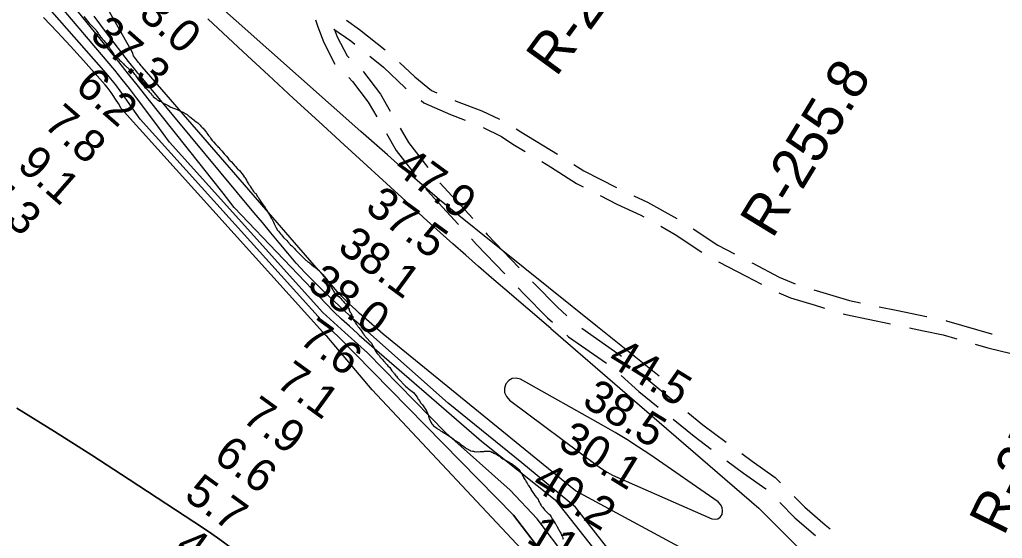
# Model space of a CAD drawing. Extents: x 3263578 to 3301413, y 764927 to 798602.
# Drawn here: x 3282386 to 3284415, y 788240 to 789311 of the extents above; entities that cross this region are included whole.
import ezdxf

# ---------------------------------------------------------------- set-up
doc = ezdxf.new("R2010")
doc.units = 0
for name, color, linetype in [('V-RIVR-RANG', 7, 'Continuous'), ('V-RIVR-RANG-IDEN', 7, 'Continuous'), ('V-ROAD-CNTR', 7, 'Continuous'), ('V-SITE-VEGE', 7, 'Continuous'), ('V-TOPO-DPTH', 7, 'Continuous'), ('V-TOPO-MAJR', 7, 'Continuous'), ('V-TOPO-MINR', 7, 'Continuous'), ('V-TOPO-WATR', 7, 'Continuous')]:
    doc.layers.add(name, color=color, linetype=linetype)

msp = doc.modelspace()

# ---------------------------------------------------------------- linework, layer by layer
at = {"layer": 'V-ROAD-CNTR'}
for points in [[(3282996.7, 789311), (3283001.7, 789296.4), (3283014.4, 789263.9), (3283037.1, 789219.7)], [(3283061.2, 789310.3), (3283088.1, 789291.3), (3283140.5, 789249.4)], [(3283034.9, 789292), (3283070.1, 789267.3), (3283078, 789261)], [(3283035.4, 789292.5), (3283041.8, 789276.2), (3283062, 789236.9), (3283066.5, 789232.5)], [(3283109.3, 789236), (3283137.4, 789213.5), (3283181.9, 789170.9), (3283183.8, 789169.4)], [(3283170.6, 789223.2), (3283201.7, 789193.5), (3283236.6, 789165.4), (3283247.7, 789160.4)], [(3283095.2, 789204.7), (3283096.1, 789203.9), (3283130.9, 789157.4), (3283151.3, 789122.2)], [(3283065.5, 789191.7), (3283073.5, 789184), (3283105.8, 789140.8), (3283123.4, 789110.6)], [(3283214.9, 789144.3), (3283220.8, 789139.5), (3283275.8, 789115.2), (3283306, 789103.9)], [(3283284.3, 789144.3), (3283287.2, 789143), (3283340, 789123.2), (3283376.5, 789105.8)], [(3283171.4, 789087.6), (3283188.7, 789057.9), (3283228.9, 789006)], [(3283342.9, 789088.5), (3283381, 789070.3), (3283404.5, 789054.4), (3283429.6, 789039.2)], [(3283411.2, 789086.1), (3283420.7, 789079.6), (3283496.4, 789033.8)], [(3283143.5, 789076), (3283163.7, 789041.2), (3283200.3, 788993.9)], [(3283463.8, 789018.4), (3283482.3, 789007.2), (3283535.9, 788973.1), (3283549.1, 788966.3)], [(3283530.1, 789012.3), (3283550.8, 788999.1), (3283618, 788964.7)], [(3283224.7, 788962.3), (3283227.6, 788958.5), (3283291.6, 788889.4), (3283292.3, 788888.6)], [(3283253.6, 788974.6), (3283313.7, 788909.6), (3283321.4, 788901.1)], [(3283584.7, 788948), (3283618.9, 788930.5), (3283668.6, 788907.7), (3283674.6, 788904.4)], [(3283654, 788947.4), (3283682.3, 788934.5), (3283742.4, 788900.7)], [(3283709.5, 788884.8), (3283739.4, 788867.9), (3283794, 788831.5)], [(3283776.2, 788879.4), (3283827.1, 788845.5), (3283861.7, 788827.8)], [(3283319.1, 788858.9), (3283329.5, 788847.4), (3283387.8, 788786.3)], [(3283348.2, 788871.4), (3283351.5, 788867.8), (3283417.2, 788799)], [(3283828.4, 788811.1), (3283885.9, 788781.6), (3283917.2, 788765.2)], [(3283897.2, 788809.5), (3283899.8, 788808.2), (3283953.6, 788779.9), (3283987, 788765.6)], [(3283415.4, 788757.3), (3283426.8, 788745.4), (3283475.6, 788695.7), (3283486, 788686.4)], [(3283444.8, 788770), (3283448.4, 788766.3), (3283496.3, 788717.4), (3283516, 788699.9)], [(3284025.2, 788753.8), (3284036.9, 788750.2), (3284099.2, 788731.6), (3284121.5, 788726.9)], [(3283953, 788747.5), (3283977.5, 788737), (3284028.2, 788721.5), (3284047.7, 788715.7)], [(3284160.6, 788718.6), (3284195.6, 788711.3), (3284257.9, 788698.4), (3284258.5, 788698.2)], [(3284086, 788704.2), (3284091.8, 788702.5), (3284183.7, 788683.1)], [(3283546.5, 788674.1), (3283625.6, 788618.7), (3283628.2, 788616.4)], [(3284222.9, 788675), (3284251.8, 788669), (3284292.2, 788660.6), (3284320.3, 788652.5)], [(3284297.7, 788690.1), (3284299.4, 788689.8), (3284392.1, 788662.9), (3284393.8, 788662.5)], [(3283515.8, 788659.8), (3283519.4, 788656.5), (3283597.3, 788601.9)], [(3284358.7, 788641.4), (3284384.3, 788634), (3284455.5, 788616.5)], [(3283658, 788589.8), (3283684, 788566.6), (3283734.5, 788525.4)], [(3283628, 788576.4), (3283664.6, 788543.7), (3283704.1, 788511.5)], [(3283765.5, 788500.1), (3283796.6, 788474.7), (3283844.6, 788439)], [(3283735.1, 788486.2), (3283778.2, 788451.1), (3283813.8, 788424.6)], [(3283876.7, 788415.2), (3283898, 788399.4), (3283945.8, 788365.8), (3283956.5, 788355.2)], [(3283845.9, 788400.7), (3283880.4, 788375), (3283926.5, 788342.6), (3283927, 788342.2)], [(3283984.9, 788327), (3284006.9, 788304.8), (3284048.7, 788268.4), (3284059, 788259.9)], [(3283955.4, 788314.1), (3283986.3, 788282.9), (3284028.6, 788246.1)]]:
    msp.add_lwpolyline(points, dxfattribs=at)
at = {"layer": 'V-SITE-VEGE'}
for points in [[(3282519.1, 789317.6), (3282524.5, 789311.2), (3282526.7, 789308.3), (3282530.1, 789304.2), (3282536.4, 789297.7), (3282537.4, 789296.4), (3282544, 789289.7), (3282545.3, 789287.8), (3282548.7, 789283.3), (3282550, 789280.7), (3282553.5, 789276.2), (3282555.7, 789273.7), (3282556.9, 789271.7), (3282561, 789267.6), (3282562.3, 789265.6), (3282563.5, 789264.3), (3282565.4, 789261.5), (3282566.4, 789259.5), (3282568.9, 789257), (3282570.1, 789256), (3282570.5, 789255), (3282571.1, 789253.8), (3282572.3, 789252.2), (3282573.3, 789250.2), (3282574.5, 789248.3), (3282575.5, 789247.4), (3282577.1, 789245.1), (3282578.9, 789242.9), (3282580.8, 789240.3), (3282581.5, 789239), (3282584.3, 789236.8), (3282585.6, 789235.2), (3282587.5, 789233.2), (3282589.7, 789231.3), (3282591.2, 789229.7), (3282593.5, 789227.1), (3282595, 789225.5), (3282596.6, 789224.2), (3282600.7, 789220), (3282602, 789218.4), (3282602.9, 789217.8), (3282607.3, 789213.3), (3282608.9, 789212.6), (3282612.4, 789209.4), (3282614.3, 789207.8), (3282618.4, 789204.6), (3282620.6, 789202.3), (3282622.8, 789199.4), (3282624.7, 789197.8), (3282627.5, 789193.4), (3282629.1, 789191.4), (3282631.6, 789187.3), (3282635.1, 789183.1), (3282637.3, 789180.8), (3282638.6, 789178.9), (3282642, 789175.1), (3282644.9, 789171.5), (3282646.8, 789169.9), (3282649.3, 789167), (3282650.9, 789165.7), (3282652.1, 789164.5), (3282653.7, 789162.5), (3282654.6, 789161.6), (3282655.9, 789160.6), (3282656.9, 789159.3)], [(3282656.9, 789159.3), (3282658.7, 789157.1), (3282660.3, 789155.5), (3282662.2, 789152.9), (3282666.3, 789149.3), (3282667.6, 789148.7), (3282670.4, 789145.8), (3282672, 789144.8), (3282675.2, 789143.2), (3282679, 789142.2), (3282680.6, 789141.3), (3282681.5, 789140.3), (3282685.3, 789137.7), (3282686.3, 789137.4), (3282687.2, 789136.7), (3282692.9, 789133.8), (3282698.6, 789130.6), (3282704, 789128.3), (3282707.8, 789127.3), (3282711.3, 789125.7), (3282717, 789123.4), (3282724.6, 789119.5), (3282729.1, 789116.9), (3282730.7, 789116.3), (3282732.3, 789115.3), (3282734.5, 789113.7), (3282736.4, 789111.7), (3282737.9, 789110.8), (3282739.5, 789109.5), (3282741.4, 789108.2), (3282743.3, 789106.3), (3282746.5, 789104), (3282748.7, 789102.1), (3282751.9, 789099.8), (3282753.8, 789098.2), (3282756.6, 789095.3), (3282758.8, 789093.4), (3282760.4, 789091.5), (3282763.2, 789088.9), (3282764.8, 789087.6), (3282766.4, 789085.3), (3282768, 789084.1), (3282769.2, 789081.5), (3282770.2, 789080.9), (3282771.7, 789078.6), (3282773, 789077), (3282774.6, 789074.1), (3282776.1, 789072.5), (3282778.7, 789069.3), (3282780.5, 789066.4), (3282784, 789061.9), (3282786.5, 789059.4), (3282791.3, 789053.9), (3282795, 789050), (3282796.3, 789048.4), (3282797.6, 789047.2), (3282799.8, 789044.6), (3282801.3, 789042.3), (3282804.2, 789039.8), (3282805.8, 789037.5), (3282808.3, 789034.6), (3282810.2, 789032.7), (3282812.4, 789030.1), (3282813, 789029.2), (3282815.8, 789026.3), (3282818.4, 789022.7), (3282819.9, 789021.5), (3282821.2, 789019.9), (3282823.1, 789018.2), (3282827.5, 789012.8), (3282830, 789009.9), (3282831.6, 789008.3), (3282835.4, 789003.8), (3282836.7, 789002.8), (3282839.8, 788999.6), (3282847.7, 788990.3), (3282849.9, 788986.8), (3282851.5, 788985.2), (3282853.3, 788982), (3282854.3, 788980), (3282856.2, 788976.8), (3282859, 788972.4), (3282859.6, 788971.1), (3282860.2, 788970.1), (3282861.8, 788968.2), (3282862.7, 788966), (3282864.9, 788962.4), (3282866.8, 788960.2), (3282867.5, 788958.6), (3282869, 788956.3), (3282870.3, 788955.4), (3282871.2, 788953.8), (3282873.5, 788952.2), (3282877.5, 788946.1), (3282879.1, 788944.1), (3282881, 788940.6), (3282884.8, 788934.5), (3282887, 788931.6), (3282888.5, 788929.4), (3282889.8, 788928.1), (3282891.7, 788925.9)], [(3282891.7, 788925.9), (3282892.6, 788923.9), (3282895.4, 788919.1), (3282903.3, 788906.6), (3282905.8, 788901.5), (3282907, 788899.9), (3282908, 788897.4), (3282910.2, 788893.2), (3282911.7, 788889.7), (3282916.1, 788881.4), (3282918.6, 788876.9), (3282920.8, 788874.6), (3282924.6, 788869.2), (3282926.8, 788866.9), (3282931.2, 788861.5), (3282937.5, 788855), (3282939.7, 788852.5), (3282945.4, 788846.7), (3282948.3, 788844.1), (3282953.3, 788839), (3282954.6, 788838), (3282955.8, 788836.4), (3282958, 788834.1), (3282962.5, 788829.3), (3282965.6, 788826.1), (3282968.8, 788823.2), (3282973.5, 788818.4), (3282975.1, 788817.1), (3282977, 788814.9), (3282978.6, 788813.9), (3282981.1, 788811.6), (3282982, 788810.7), (3282983, 788810.3), (3282984.3, 788809.4), (3282985.2, 788808.4), (3282988.1, 788806.5), (3282989, 788805.5), (3282994.4, 788801), (3282996.9, 788799.4), (3283000.4, 788796.5), (3283004.5, 788793.3), (3283005.4, 788791.7), (3283008, 788789.4), (3283009.9, 788787.2), (3283012.7, 788784.6), (3283014.3, 788782.3), (3283015.5, 788781), (3283017.4, 788778.5), (3283019, 788776.9), (3283020.9, 788774), (3283022.1, 788772.4), (3283023.4, 788770.5), (3283026.8, 788764.1), (3283028.1, 788760.9), (3283030, 788758.3), (3283030.9, 788756.1), (3283032.5, 788753.8), (3283034, 788750.6), (3283035.3, 788748.4), (3283036.2, 788747.4), (3283038.1, 788745.2), (3283039.4, 788743.9), (3283042.9, 788741), (3283043.8, 788740), (3283045.7, 788739.4), (3283047, 788737.7), (3283049.2, 788735.5), (3283051.4, 788732.9), (3283054.6, 788729.7), (3283054.9, 788729.1), (3283056.1, 788727.5), (3283057.7, 788725.9), (3283059.3, 788723.6), (3283060.9, 788722.3), (3283061.8, 788720.4), (3283063.7, 788718.2), (3283065.2, 788715.3), (3283066.2, 788713.4), (3283066.5, 788712.1), (3283068, 788708.2), (3283069.6, 788705.7), (3283070.6, 788704.4), (3283070.5, 788703.1), (3283072.1, 788700.9), (3283072.9, 788699), (3283072.4, 788698), (3283072.4, 788696.7), (3283073.6, 788693.5), (3283074.6, 788692.6), (3283075.2, 788690.7), (3283076.5, 788689.7), (3283077.4, 788688.1), (3283078.7, 788686.5), (3283081.5, 788682), (3283082.8, 788680.4), (3283083.4, 788679.1), (3283084.3, 788678.2), (3283085, 788677.2), (3283085.9, 788676.5), (3283086.9, 788675.3), (3283088.7, 788673)], [(3283088.7, 788673), (3283089.7, 788671.4), (3283091.3, 788669.5), (3283095, 788663.7), (3283096.6, 788661.8), (3283097.5, 788659.9), (3283099.4, 788657.9), (3283100.4, 788656.3), (3283102.3, 788654.1), (3283110.5, 788645.7), (3283113, 788642.5), (3283115.5, 788637.4), (3283117.1, 788634.5), (3283117.7, 788632.9), (3283119.2, 788630.4), (3283120.2, 788628.4), (3283121.8, 788626.2), (3283122.7, 788624.3), (3283124.3, 788622), (3283125.2, 788621.4), (3283127.4, 788618.5), (3283129, 788616.9), (3283129.9, 788615.3), (3283131.8, 788613), (3283135.9, 788608.9), (3283137.5, 788606.9), (3283139.1, 788605.3), (3283141, 788602.8), (3283145.1, 788598.6), (3283146.6, 788596.7), (3283150.1, 788593.1), (3283154.8, 788586.4), (3283156.7, 788584.1), (3283157.7, 788582.5), (3283158.6, 788581.6), (3283160.2, 788579.7), (3283161.4, 788578), (3283163, 788575.8), (3283164, 788575.2), (3283166.2, 788572), (3283168.1, 788569.7), (3283182.9, 788554.6), (3283186.7, 788551.1), (3283187.9, 788549.5), (3283193.6, 788545.9), (3283196.8, 788543.6), (3283199, 788541.4), (3283204.4, 788534.6), (3283205.9, 788532.4), (3283207.2, 788530.8), (3283208.5, 788528.6), (3283209.7, 788527), (3283211.3, 788524.1), (3283214.4, 788519.6), (3283215.7, 788518), (3283217.6, 788516), (3283220.7, 788511.9), (3283224.5, 788505.8), (3283227, 788501.9), (3283227.9, 788499.1), (3283229.2, 788496.2), (3283230.4, 788492), (3283231, 788491.1), (3283231, 788489.8), (3283231.6, 788486.9), (3283232.6, 788484.7), (3283234.1, 788481.8), (3283235.1, 788480.5), (3283237, 788476.7), (3283239.2, 788474.8), (3283240.4, 788472.8), (3283242.3, 788471.5), (3283243.3, 788470.3), (3283244.9, 788469.6), (3283247.1, 788468), (3283249, 788466.4), (3283251.2, 788465.1), (3283253.1, 788464.1), (3283255.3, 788462.5), (3283258.2, 788460.9), (3283263.5, 788457.3), (3283265.8, 788456.3), (3283272.4, 788452.1), (3283274, 788450.9), (3283275.6, 788449.9), (3283280.9, 788445.7), (3283283.2, 788444.4), (3283284.1, 788443.1), (3283286.6, 788441.8), (3283291.1, 788439.2), (3283292.7, 788437.9), (3283293.9, 788436.7), (3283295.5, 788435.7), (3283299.6, 788432.1), (3283300.6, 788431.8), (3283305.6, 788427.9), (3283307.8, 788426), (3283308.8, 788425.7), (3283312.6, 788423.6), (3283313.6, 788423.1), (3283314.6, 788422.5)], [(3283314.6, 788422.5), (3283315.8, 788422.1), (3283317, 788421.2), (3283320.8, 788420.3), (3283323.2, 788420.1), (3283324.4, 788419.6), (3283325.6, 788419.6), (3283329, 788419.1), (3283331, 788419.3), (3283333.4, 788419.2), (3283337.1, 788419.5), (3283338.1, 788419.3), (3283339.3, 788419.5), (3283340.9, 788419.4), (3283343.1, 788419.6), (3283344.6, 788419.7), (3283346, 788420.1), (3283347, 788420.1), (3283349, 788420.2), (3283351.4, 788420.6), (3283356.7, 788420.4), (3283358.5, 788419.8), (3283361.1, 788418.5), (3283362.3, 788418.1), (3283365.1, 788416.4), (3283369.6, 788414.3), (3283370.6, 788413.6), (3283373, 788412.4), (3283375.4, 788410.7), (3283376.4, 788409.7), (3283377.4, 788409), (3283379.4, 788407.4), (3283380.3, 788406.7), (3283381.3, 788405.9), (3283383.7, 788404.2), (3283386.1, 788403.4), (3283391.7, 788400.2), (3283394.1, 788398.7), (3283396.7, 788397.5), (3283397.6, 788396.6), (3283400.6, 788395.1), (3283401.8, 788394.7), (3283404.4, 788392.8), (3283407.8, 788390.1), (3283408.8, 788389.5), (3283410.7, 788387.8), (3283414.1, 788385.3), (3283415.9, 788383.3), (3283416.5, 788382.2), (3283419.2, 788378.3), (3283420, 788377.3), (3283420.9, 788376.3), (3283422.7, 788373.6), (3283424.8, 788368.9), (3283426, 788367.3), (3283426.5, 788365.8), (3283428.9, 788362.1), (3283430.4, 788360.3), (3283432, 788357), (3283433.7, 788354), (3283434.3, 788352.7), (3283436, 788350.3), (3283437, 788349.2), (3283437.4, 788348.2), (3283441.1, 788342.3), (3283441.6, 788341), (3283442.8, 788339.4), (3283444.4, 788336.7), (3283445.7, 788334.9), (3283447.3, 788332), (3283449.4, 788328.5), (3283452.9, 788324.6), (3283454.3, 788323), (3283456.3, 788320.3), (3283457.2, 788318.1), (3283459.1, 788314.2), (3283460.9, 788311.5), (3283462.6, 788308.4), (3283463.6, 788307), (3283465.5, 788304.5), (3283467.9, 788301.2), (3283469.7, 788299.4), (3283470.2, 788298.4), (3283472.6, 788296.3), (3283474.8, 788294), (3283476.7, 788292.5), (3283477.9, 788291.1), (3283479.1, 788290.1), (3283480.3, 788288.6), (3283482.1, 788287), (3283483.4, 788284.9), (3283485.7, 788280.6), (3283486.9, 788278.8), (3283488.6, 788275.7), (3283489.8, 788274.1), (3283491.5, 788271), (3283492.7, 788269.3), (3283496, 788264), (3283502, 788253.4), (3283503.1, 788250.7), (3283504.9, 788247.5)], [(3283504.9, 788247.5), (3283505, 788246.4), (3283506, 788245), (3283506.8, 788243.6), (3283507.7, 788240.5), (3283508.3, 788238.3)]]:
    msp.add_lwpolyline(points, dxfattribs=at)
at = {"layer": 'V-TOPO-DPTH'}
for points in [[(3283042.1, 788658.5), (3283021.1, 788677.5), (3282635.4, 789105.6), (3282618.8, 789129.6), (3282603.1, 789152.1), (3282594, 789164.7), (3282584.6, 789177), (3282574.8, 789189.1), (3282564.7, 789201), (3282443.5, 789339.5)], [(3287407, 784330.7), (3287311.5, 784434.4), (3287196.3, 784560), (3287127.7, 784631.4), (3287054.2, 784749.6), (3286985.6, 784843.2), (3286904.8, 784968.7), (3286811.8, 785128.7), (3286743.3, 785244.4), (3286689.3, 785296.2), (3285860.1, 785897.9), (3285198, 786519), (3284396.1, 787258.3), (3284165.5, 787472.7), (3284069.9, 787561.4), (3283479.1, 788192.1), (3283405.6, 788288.2), (3283042.1, 788658.5)], [(3283639.6, 787349.7), (3283724.4, 787570.9), (3283732.9, 787581), (3283736.7, 787591.2), (3283733.5, 787601.7), (3283725.6, 787612.3), (3283301.3, 787868.3), (3282799.7, 788237.8), (3282782.7, 788249.7), (3282765.7, 788261.4), (3282612.5, 788362.1), (3282535.6, 788411.8), (3282458.3, 788461), (3282380.4, 788509.2)], [(3282380.4, 788509.2), (3282458.3, 788461), (3282535.6, 788411.8), (3282612.5, 788362.1), (3282765.7, 788261.4), (3282782.7, 788249.7), (3282799.7, 788237.8), (3283301.3, 787868.3), (3283725.6, 787612.3), (3283733.5, 787601.7), (3283736.7, 787591.2), (3283732.9, 787581), (3283724.4, 787570.9), (3283639.6, 787349.7)]]:
    msp.add_lwpolyline(points, dxfattribs=at)
at = {"layer": 'V-TOPO-MAJR'}
for points in [[(3283111.4, 788661), (3283098.5, 788672.3), (3283087.9, 788681.7), (3283077.3, 788691.1), (3283066.9, 788700.7), (3283056.5, 788710.3), (3283014.2, 788750), (3282994.7, 788769), (3282975.6, 788788.5), (3282957.4, 788808.7), (3282939.7, 788829.3), (3282922.3, 788850.3), (3282904.9, 788871.3), (3282887.5, 788892.3), (3282870, 788913.3), (3282636.9, 789193.3), (3282630.4, 789201.2), (3282623.9, 789209.1), (3282617.5, 789217.1), (3282611.2, 789225.2), (3282567.5, 789281.6), (3282540.3, 789318.5)], [(3285363.9, 787031), (3285241.1, 787065.7), (3284921.8, 787140.3), (3284735.1, 787185), (3284573, 787229.6), (3284445.4, 787313.5), (3284268.8, 787481.1), (3284057.8, 787634), (3283533.5, 788305), (3283423.1, 788396.3), (3283271, 788519.5), (3283111.4, 788661)]]:
    msp.add_lwpolyline(points, dxfattribs=at)
at = {"layer": 'V-TOPO-MINR'}
for points in [[(3283064.3, 788659.3), (3283057.3, 788665.5), (3283034.7, 788686), (3283012.1, 788706.6), (3282695.7, 789058.7), (3282669.4, 789094.1), (3282627.7, 789149.7), (3282613, 789169), (3282598, 789188), (3282582.8, 789206.8), (3282567.3, 789225.4), (3282091, 789786.4), (3281822.1, 790073.8), (3281802.3, 790095.1), (3281782.6, 790116.5), (3281763.2, 790138.2), (3281743.8, 790159.9), (3281724.7, 790181.8), (3281705.6, 790203.8), (3281686.8, 790225.9), (3281668, 790248.2), (3281364.9, 790610.8)], [(3283136.6, 788661.8), (3283096.1, 788697.5), (3283092, 788701.1), (3283088, 788704.8), (3283084, 788708.5), (3283080, 788712.2), (3283066.6, 788724.9), (3283058.2, 788733.1), (3283050, 788741.4), (3283042, 788750), (3283034.2, 788758.8), (3283026.5, 788767.6), (3283018.8, 788776.5), (3283011.1, 788785.3), (3283003.4, 788794.2), (3282639, 789214.2), (3282637.2, 789216.3), (3282633.7, 789220.7), (3282632, 789222.8), (3282621.2, 789237), (3282619.6, 789243.4), (3282419, 789597.8)], [(3283087.3, 788660.1), (3283083.9, 788663.1), (3283067.1, 788678.1), (3283050.5, 788693.2), (3283033.9, 788708.5), (3282829.4, 788923.5), (3282806.1, 788953.4), (3282782.6, 788983.3), (3282759, 789013.1), (3282651.9, 789148), (3282631.6, 789173.5), (3282611.3, 789198.9), (3282591, 789224.2), (3282570.6, 789249.5), (3282415.7, 789440.8)], [(3283579.1, 788677.2), (3283275.9, 788920.8), (3283266.4, 788928.5), (3283256.9, 788936.2), (3283247.6, 788944.1), (3283238.3, 788952), (3283201.2, 788983.9), (3283173.4, 789007.8), (3283145.7, 789031.9), (3283118.2, 789056.1), (3283090.7, 789080.4), (3282771.9, 789364)], [(3283042.1, 788658.5), (3283021.1, 788677.5), (3282635.4, 789105.6), (3282618.8, 789129.6), (3282603.1, 789152.1), (3282594, 789164.7), (3282584.6, 789177), (3282574.8, 789189.1), (3282564.7, 789201), (3282443.5, 789339.5)], [(3283020.2, 788657.8), (3283018.4, 788659.4), (3282595.8, 789128.2), (3282590.1, 789137.9), (3282584.1, 789147.5), (3282579.3, 789155), (3282575.4, 789160.7), (3282571.4, 789166.3), (3282567.1, 789171.7), (3282562.6, 789176.9), (3282518.1, 789226.9), (3282491, 789256.8), (3282463.6, 789286.3), (3282435.7, 789315.5)], [(3283483, 788673.9), (3283387.4, 788755.1), (3283360.4, 788778.2), (3283333.6, 788801.5), (3283307, 788824.9), (3283280.4, 788848.5), (3283254, 788872.2), (3283227.7, 788896), (3283201.4, 788919.9), (3283175.2, 788943.9), (3283056.2, 789052.9), (3283004, 789100.8), (3282951.9, 789148.8), (3282899.9, 789196.8), (3282847.9, 789244.9), (3282774.5, 789313.1)], [(3283483, 788673.9), (3283706, 788480.4), (3283912, 788302.9), (3284073.8, 788140.3), (3284279.9, 787987.4), (3284589.1, 787790), (3284922.8, 787553.2), (3285227, 787316.5), (3285374.1, 787168.6), (3285437.8, 787104.6), (3285653.8, 786976.2), (3285938.4, 786749.4), (3286262.3, 786566.7), (3286856.1, 786152.3), (3287224.2, 785890.9), (3287641.3, 785604.7), (3287818, 785501.1)], [(3283706.4, 788574.9), (3283579.1, 788677.2)], [(3285886.9, 785838.9), (3284520.9, 787068.7), (3284469.5, 787135.2), (3284280.7, 787327.4), (3284094.4, 787512.2), (3284018.3, 787581.2), (3283113.8, 788547), (3283020.2, 788657.8)], [(3283042.1, 788658.5), (3283405.6, 788288.2), (3283479.1, 788192.1), (3284069.9, 787561.4), (3284165.5, 787472.7), (3284396.1, 787258.3), (3285198, 786519), (3285860.1, 785897.9), (3286689.3, 785296.2), (3286743.3, 785244.4), (3286811.8, 785128.7), (3286904.8, 784968.7), (3286985.6, 784843.2), (3287054.2, 784749.6), (3287127.7, 784631.4), (3287196.3, 784560), (3287311.5, 784434.4), (3287407, 784330.7)], [(3287559.9, 784662.7), (3287020.5, 785039.7), (3286873.4, 785182.6), (3286777.7, 785264), (3286704.1, 785308.4), (3286613.3, 785379.9), (3285887.1, 785905.2), (3285220.1, 786538.6), (3284386.3, 787287.8), (3284177.9, 787492.3), (3284055.2, 787588.5), (3283516, 788199.4), (3283454.8, 788280.7), (3283398.4, 788339.8), (3283265.9, 788458.1), (3283104.1, 788623.2), (3283064.3, 788659.3)], [(3283087.3, 788660.1), (3283339.6, 788440.7), (3283491.7, 788319.9), (3284052.8, 787608.2), (3284173.1, 787531.7), (3284273.6, 787450.3), (3284344.7, 787378.9), (3285002, 786775.1), (3285058.3, 786708.6), (3285124.5, 786647), (3285188.3, 786587.8), (3285838.1, 785961.9), (3285877.3, 785932.3), (3286672.3, 785362.6), (3286716.5, 785340.3), (3286773, 785318.1), (3286905.5, 785251.4), (3287052.8, 785165), (3287195.1, 785063.9), (3287384.1, 784955.3), (3287514.1, 784866.4), (3287633.9, 784823.7)], [(3284427, 787829.7), (3284171.7, 787987.6), (3283798.7, 788195), (3283533.6, 788338.2), (3283136.6, 788661.8)], [(3283827.5, 788280.7), (3283832.2, 788284.3), (3283836.1, 788289.8), (3283837, 788297.2), (3283836.3, 788304), (3283832.9, 788310), (3283827.8, 788315.4), (3283686.8, 788413.1), (3283663.4, 788428.9), (3283639.7, 788444.1), (3283615.6, 788458.7), (3283591.3, 788472.8), (3283420.3, 788568.8), (3283411.3, 788571.1), (3283403, 788570.7), (3283395.9, 788566.5), (3283389.5, 788559.7), (3283387.1, 788550.2), (3283387.1, 788541.2), (3283390.9, 788533.1), (3283397.3, 788525.6), (3283578, 788390.7), (3283588.2, 788383.6), (3283598.8, 788377), (3283609.7, 788371.1), (3283620.9, 788365.7), (3283814.9, 788280.7), (3283821.6, 788279.7), (3283827.5, 788280.7)]]:
    msp.add_lwpolyline(points, dxfattribs=at)
at = {"layer": 'V-TOPO-WATR'}
msp.add_lwpolyline([(3282799.7, 788237.8), (3282782.7, 788249.7), (3282765.7, 788261.4), (3282612.5, 788362.1), (3282535.6, 788411.8), (3282458.3, 788461), (3282380.4, 788509.2)], dxfattribs=at)

# ---------------------------------------------------------------- texts
at = {"layer": 'V-RIVR-RANG'}
for s, rotation, p in [('33.0', 318.6383, (3282592.1, 789352.4)), ('37.3', 318.6383, (3282528.4, 789275.2)), ('6.2', 318.8806, (3282497.9, 789168.5)), ('7.8', 318.8806, (3282433.2, 789092.2)), ('9.1', 318.8806, (3282378.6, 789007.1)), ('47.9', 323.8083, (3283155.4, 788999.1)), ('7.3', 318.8806, (3282299.4, 788943.5)), ('37.5', 323.8083, (3283096.8, 788918)), ('38.1', 323.8083, (3283039.8, 788835.8)), ('38.0', 323.8083, (3282976.7, 788758.1)), ('7.6', 324.044, (3282960, 788646.1)), ('44.5', 328.4783, (3283596.5, 788601.4)), ('7.1', 324.044, (3282912.4, 788557)), ('38.5', 328.4783, (3283544.4, 788516)), ('7.9', 324.044, (3282842.5, 788484.2)), ('30.1', 328.4783, (3283494.4, 788429.4)), ('6.6', 324.044, (3282783.8, 788403.2)), ('5.7', 324.044, (3282723.3, 788323.6)), ('40.2', 328.4783, (3283440.3, 788345.2)), ('11.9', 328.7494, (3283429.6, 788234.1)), ('4', 324.044, (3282703.5, 788214.4))]:
    msp.add_text(s, height=67, rotation=rotation, dxfattribs=at).set_placement(p)
at = {"layer": 'V-RIVR-RANG-IDEN'}
for s, rotation, p in [('R-256.0', 53.9453, (3283493.6, 789191.3)), ('R-255.8', 58.6174, (3283940, 788857.2)), ('R-255.6', 63.7352, (3284417.4, 788243.6))]:
    msp.add_text(s, height=83, rotation=rotation, dxfattribs=at).set_placement(p)

doc.saveas('drawing.dxf')
